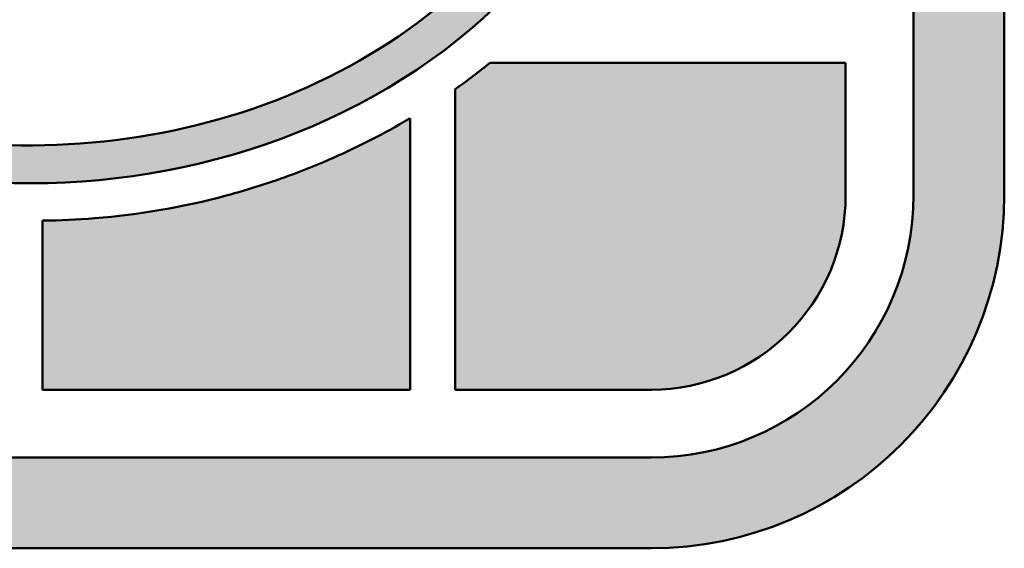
# Model space of a CAD drawing. Header units: inches. Extents: x 36 to 1719, y -84 to 1122.
# Tile 356 of 550: x 1389.33 to 1402.29, y 104.49 to 111.45. Entities that reach past the tile are written whole.
import ezdxf
from ezdxf.enums import TextEntityAlignment as Align

# ---------------------------------------------------------------- set-up
doc = ezdxf.new("R2010")
doc.units = ezdxf.units.IN
doc.header["$LTSCALE"] = 48
doc.header["$MEASUREMENT"] = 0
doc.layers.add('No Plot', color=7, linetype='Continuous', lineweight=25, plot=False)
doc.layers.add('Title (ANSI)', color=7, linetype='Continuous', lineweight=50)
doc.styles.get("Standard").update_dxf_attribs({"font": 'arial.ttf'})

# ---------------------------------------------------------------- blocks, each defined once
blk = doc.blocks.new('Title Blocks SB TITLE-KS')
at = {"lineweight": 25}
h = blk.add_hatch(color=256, dxfattribs=at)
edge = h.paths.add_edge_path()
edge.add_arc((48.40151870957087, 4.51475434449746), 0.09685193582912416, 0, 90)
edge.add_line((48.40151870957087, 4.611606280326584), (48.05526364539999, 4.611606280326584))
edge.add_arc((48.05526364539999, 4.51475434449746), 0.09685193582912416, 90, 180)
edge.add_line((47.95841170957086, 4.51475434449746), (47.95841170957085, 4.046202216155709))
edge.add_arc((48.05526364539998, 4.046202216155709), 0.09685193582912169, 180, 270)
edge.add_line((48.05526364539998, 3.949350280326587), (48.40151870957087, 3.949350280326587))
edge.add_arc((48.40151870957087, 4.046202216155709), 0.09685193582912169, 270, 360)
edge.add_line((48.49837064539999, 4.046202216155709), (48.49837064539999, 4.141587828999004))
edge.add_spline(control_points=[(48.49837064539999, 4.141587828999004), (48.49674123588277, 4.142162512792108), (48.49127247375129, 4.144234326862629), (48.48284872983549, 4.148197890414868), (48.47639118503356, 4.152135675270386), (48.47352409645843, 4.154046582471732)], knot_values=[0.3123668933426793, 0.3123668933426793, 0.3123668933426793, 0.3123668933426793, 0.3271695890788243, 0.362457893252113, 0.3919607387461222, 0.3919607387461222, 0.3919607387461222, 0.3919607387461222], degree=3, periodic=0)
edge.add_line((48.47352409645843, 4.154046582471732), (48.47352409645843, 4.046202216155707))
edge.add_arc((48.40151870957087, 4.046202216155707), 0.07200538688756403, -90, 0, ccw=False)
edge.add_line((48.40151870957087, 3.974196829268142), (48.05526364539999, 3.974196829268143))
edge.add_arc((48.05526364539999, 4.046202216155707), 0.07200538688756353, 180, 270, ccw=False)
edge.add_line((47.98325825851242, 4.046202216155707), (47.98325825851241, 4.514754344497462))
edge.add_arc((48.05526364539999, 4.514754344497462), 0.07200538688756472, 90, 180, ccw=False)
edge.add_line((48.05526364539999, 4.586759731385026), (48.40151870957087, 4.586759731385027))
edge.add_arc((48.40151870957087, 4.514754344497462), 0.07200538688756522, 0, 90, ccw=False)
edge.add_line((48.47352409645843, 4.514754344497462), (48.47352409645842, 4.394317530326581))
edge.add_line((48.47352409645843, 4.394317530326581), (48.49837064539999, 4.394317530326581))
edge.add_line((48.49837064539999, 4.394317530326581), (48.49837064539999, 4.514754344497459))
h = blk.add_hatch(color=256, dxfattribs=at)
edge = h.paths.add_edge_path(flags=0)
edge.add_line((48.12203232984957, 4.19792422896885), (48.07237283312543, 4.124677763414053))
edge.add_spline(control_points=[(48.07237283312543, 4.124677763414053), (48.08389312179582, 4.114359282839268), (48.09548218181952, 4.104968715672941), (48.13690336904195, 4.077860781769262), (48.17134712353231, 4.065442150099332), (48.24062919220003, 4.0571486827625), (48.27599599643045, 4.061759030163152), (48.33854585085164, 4.089840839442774), (48.36454405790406, 4.112935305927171), (48.39252985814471, 4.172570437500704), (48.39486209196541, 4.20835291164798), (48.37856456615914, 4.254278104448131), (48.36942254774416, 4.268176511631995), (48.34539830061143, 4.291678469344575), (48.33089450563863, 4.3010988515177), (48.29802154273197, 4.315908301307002), (48.2793471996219, 4.322218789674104), (48.25363411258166, 4.331817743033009), (48.24634366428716, 4.334542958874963), (48.23532956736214, 4.338844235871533), (48.2316196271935, 4.340331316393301), (48.22400414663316, 4.343524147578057), (48.22000717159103, 4.345140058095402), (48.21320914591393, 4.348821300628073), (48.21091018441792, 4.35019874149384), (48.20638407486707, 4.353429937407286), (48.20447086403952, 4.355050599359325), (48.20197228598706, 4.357241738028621), (48.20105639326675, 4.358082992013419), (48.19899528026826, 4.360145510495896), (48.19698832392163, 4.362384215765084), (48.19312222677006, 4.368599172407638), (48.19131228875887, 4.374053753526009), (48.18977312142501, 4.384550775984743), (48.19070549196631, 4.391965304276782), (48.19852012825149, 4.406274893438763), (48.2053834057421, 4.41189060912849), (48.21682146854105, 4.417624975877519), (48.22254251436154, 4.418834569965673), (48.23386422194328, 4.420832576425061), (48.24173978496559, 4.421632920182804), (48.26143970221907, 4.420545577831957), (48.27078517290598, 4.418169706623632), (48.29669913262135, 4.410116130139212), (48.31234503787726, 4.402127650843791), (48.33185781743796, 4.387354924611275), (48.33704662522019, 4.38273038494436), (48.34187494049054, 4.378085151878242)], knot_values=[-2.611226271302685, -2.611226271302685, -2.611226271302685, -2.611226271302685, -2.473136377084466, -2.473136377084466, -2.145660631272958, -2.145660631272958, -1.818184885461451, -1.818184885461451, -1.490709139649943, -1.490709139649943, -1.163233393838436, -1.163233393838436, -0.9947895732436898, -0.9947895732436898, -0.8263457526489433, -0.8263457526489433, -0.6579019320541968, -0.6579019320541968, -0.591755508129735, -0.591755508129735, -0.5586822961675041, -0.5586822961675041, -0.5256090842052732, -0.5256090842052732, -0.5103147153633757, -0.5103147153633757, -0.4950203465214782, -0.4950203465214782, -0.4873731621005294, -0.4873731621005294, -0.4797259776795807, -0.4797259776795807, -0.4672508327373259, -0.4672508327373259, -0.4398184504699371, -0.4398184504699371, -0.4123860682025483, -0.4123860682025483, -0.3799577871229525, -0.3799577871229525, -0.329556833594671, -0.329556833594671, -0.2534842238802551, -0.2534842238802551, -0.1267421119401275, -0.1267421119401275, -0.07348932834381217, -0.07348932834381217, -0.07348932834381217, -0.07348932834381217], degree=3, periodic=0)
edge.add_line((48.34187494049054, 4.378085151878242), (48.38437087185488, 4.447678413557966))
edge.add_spline(control_points=[(48.38437087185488, 4.447678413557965), (48.36984442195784, 4.460583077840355), (48.35491558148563, 4.470924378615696), (48.31602962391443, 4.489942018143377), (48.29255339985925, 4.496786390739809), (48.24439996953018, 4.502624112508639), (48.21997523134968, 4.5015072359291), (48.16495875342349, 4.48770360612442), (48.13462879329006, 4.470535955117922), (48.0974059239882, 4.422444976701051), (48.08875817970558, 4.390668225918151), (48.09405916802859, 4.326116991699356), (48.11237698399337, 4.296722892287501), (48.16204397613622, 4.263301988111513), (48.18842777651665, 4.254071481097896), (48.22453955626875, 4.241225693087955), (48.23339374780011, 4.238045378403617), (48.24908233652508, 4.231943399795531), (48.25609057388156, 4.229148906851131), (48.26707464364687, 4.223173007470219), (48.27011363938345, 4.221439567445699), (48.27824309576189, 4.215706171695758), (48.28290853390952, 4.211569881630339), (48.28979789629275, 4.199092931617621), (48.29086555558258, 4.192538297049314), (48.2906459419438, 4.177307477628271), (48.28580914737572, 4.166283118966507), (48.2731222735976, 4.153442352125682), (48.26581417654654, 4.149899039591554), (48.25259501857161, 4.145498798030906), (48.24635676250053, 4.144525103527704), (48.2263119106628, 4.143212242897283), (48.21313872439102, 4.145754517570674), (48.18202166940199, 4.155328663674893), (48.16451373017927, 4.163997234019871), (48.13859567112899, 4.182349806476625), (48.12987961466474, 4.190166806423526), (48.12203232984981, 4.197924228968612)], knot_values=[-2.555228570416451, -2.555228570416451, -2.555228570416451, -2.555228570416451, -2.376769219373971, -2.376769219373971, -2.149637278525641, -2.149637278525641, -1.922505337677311, -1.922505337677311, -1.607123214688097, -1.607123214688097, -1.303119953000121, -1.303119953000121, -0.9648440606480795, -0.9648440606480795, -0.7153041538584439, -0.7153041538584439, -0.6364525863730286, -0.6364525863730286, -0.5784688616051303, -0.5784688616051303, -0.5487394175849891, -0.5487394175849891, -0.5243886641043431, -0.5243886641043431, -0.5000379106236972, -0.5000379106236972, -0.4598585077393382, -0.4598585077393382, -0.4196791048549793, -0.4196791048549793, -0.3794997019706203, -0.3794997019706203, -0.2890265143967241, -0.2890265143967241, -0.136822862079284, -0.136822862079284, -0.04867258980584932, -0.04867258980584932, -0.04867258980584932, -0.04867258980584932], degree=3, periodic=0)
edge = h.paths.add_edge_path()
edge.add_spline(control_points=[(48.05877050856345, 4.123063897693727), (48.07641890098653, 4.106730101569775), (48.09428552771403, 4.092036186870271), (48.15847185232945, 4.056147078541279), (48.21024418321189, 4.044502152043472), (48.30856415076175, 4.058299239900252), (48.35636583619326, 4.084253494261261), (48.39309894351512, 4.145677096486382), (48.39985296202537, 4.168015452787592), (48.40219916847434, 4.213627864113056), (48.39794447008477, 4.236527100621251), (48.37731896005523, 4.276597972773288), (48.36105991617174, 4.292996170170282), (48.32242487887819, 4.318155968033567), (48.29987290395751, 4.325645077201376), (48.26890446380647, 4.337171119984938), (48.26093571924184, 4.340126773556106), (48.24479921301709, 4.346238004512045), (48.23696290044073, 4.349245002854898), (48.22465836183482, 4.354535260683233), (48.22048996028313, 4.356387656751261), (48.21433410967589, 4.360409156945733), (48.21255492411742, 4.361781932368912), (48.20944173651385, 4.364451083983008), (48.20837863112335, 4.365344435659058), (48.20454951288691, 4.369328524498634), (48.20202588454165, 4.373773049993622), (48.20045394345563, 4.381769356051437), (48.20060257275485, 4.385046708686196), (48.20341590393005, 4.395608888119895), (48.20845598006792, 4.401469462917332), (48.21976050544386, 4.407867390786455), (48.22522747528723, 4.408818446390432), (48.23771197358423, 4.410951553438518), (48.24619531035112, 4.41143760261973), (48.26434451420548, 4.408994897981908), (48.2739490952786, 4.406688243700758), (48.29761200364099, 4.398099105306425), (48.3107489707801, 4.390749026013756), (48.33042192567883, 4.375101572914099), (48.33723442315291, 4.368255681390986), (48.34385029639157, 4.36145440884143)], knot_values=[0.03753271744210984, 0.03753271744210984, 0.03753271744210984, 0.03753271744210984, 0.2457121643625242, 0.2457121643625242, 0.6937600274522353, 0.6937600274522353, 1.141807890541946, 1.141807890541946, 1.351168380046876, 1.351168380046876, 1.560528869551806, 1.560528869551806, 1.769889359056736, 1.769889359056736, 1.979249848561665, 1.979249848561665, 2.052495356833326, 2.052495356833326, 2.125740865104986, 2.125740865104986, 2.160647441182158, 2.160647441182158, 2.175364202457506, 2.175364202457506, 2.190080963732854, 2.190080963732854, 2.204797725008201, 2.204797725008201, 2.226855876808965, 2.226855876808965, 2.25865994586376, 2.25865994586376, 2.299207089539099, 2.299207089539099, 2.357341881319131, 2.357341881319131, 2.438938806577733, 2.438938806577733, 2.55698120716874, 2.55698120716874, 2.637490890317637, 2.637490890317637, 2.637490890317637, 2.637490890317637], degree=3, periodic=0)
edge.add_line((48.34385029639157, 4.36145440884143), (48.39765634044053, 4.449569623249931))
edge.add_spline(control_points=[(48.39765634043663, 4.449569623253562), (48.38524605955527, 4.461390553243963), (48.37272156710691, 4.471556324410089), (48.34147403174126, 4.48989645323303), (48.3236357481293, 4.497661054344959), (48.26483195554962, 4.514212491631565), (48.22114348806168, 4.515091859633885), (48.15045771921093, 4.491776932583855), (48.12137935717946, 4.473173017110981), (48.08531686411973, 4.420203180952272), (48.07760756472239, 4.386493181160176), (48.08465043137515, 4.327462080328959), (48.09672692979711, 4.302859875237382), (48.13206598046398, 4.268839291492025), (48.15171532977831, 4.257909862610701), (48.19505259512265, 4.240178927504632), (48.21725891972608, 4.233292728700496), (48.24820215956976, 4.221145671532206), (48.25622216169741, 4.217788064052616), (48.26788636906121, 4.210324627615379), (48.27184026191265, 4.208242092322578), (48.27986922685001, 4.196972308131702), (48.28078187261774, 4.190456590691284), (48.2798738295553, 4.179079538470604), (48.2769688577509, 4.172557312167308), (48.26952000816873, 4.16416237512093), (48.26481700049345, 4.16118899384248), (48.25583063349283, 4.157233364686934), (48.25128979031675, 4.156046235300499), (48.23436868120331, 4.153207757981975), (48.2219325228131, 4.154557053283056), (48.19928760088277, 4.160455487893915), (48.18885598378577, 4.164694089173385), (48.16147208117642, 4.177767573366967), (48.14515647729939, 4.189529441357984), (48.12777892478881, 4.206660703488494), (48.12415032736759, 4.210453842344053), (48.12057678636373, 4.214226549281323)], knot_values=[0.02352954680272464, 0.02352954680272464, 0.02352954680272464, 0.02352954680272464, 0.1734054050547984, 0.1734054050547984, 0.3468108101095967, 0.3468108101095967, 0.7210667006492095, 0.7210667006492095, 1.018589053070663, 1.018589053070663, 1.316111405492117, 1.316111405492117, 1.563749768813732, 1.563749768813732, 1.767977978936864, 1.767977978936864, 1.972206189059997, 1.972206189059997, 2.042371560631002, 2.042371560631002, 2.075170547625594, 2.075170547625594, 2.107969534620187, 2.107969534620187, 2.140768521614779, 2.140768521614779, 2.173567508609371, 2.173567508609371, 2.206366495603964, 2.206366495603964, 2.298331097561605, 2.298331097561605, 2.390295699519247, 2.390295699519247, 2.545872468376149, 2.545872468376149, 2.590392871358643, 2.590392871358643, 2.590392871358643, 2.590392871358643], degree=3, periodic=0)
edge.add_line((48.12057678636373, 4.214226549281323), (48.05877050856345, 4.123063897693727))
h = blk.add_hatch(color=256, dxfattribs=at)
edge = h.paths.add_edge_path()
edge.add_line((48.34784343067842, 3.99283078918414), (48.40151870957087, 3.99283078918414))
edge.add_arc((48.40151870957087, 4.04620221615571), 0.05337142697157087, 270, 360)
edge.add_line((48.45489013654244, 4.04620221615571), (48.45489013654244, 4.082502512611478))
edge.add_line((48.45489013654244, 4.082502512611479), (48.35737931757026, 4.082502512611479))
edge.add_spline(control_points=[(48.35737931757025, 4.082502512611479), (48.35429411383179, 4.079972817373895), (48.35110906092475, 4.077561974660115), (48.34784343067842, 4.075263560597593)], knot_values=[1.677895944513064, 1.677895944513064, 1.677895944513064, 1.677895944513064, 1.712032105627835, 1.712032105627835, 1.712032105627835, 1.712032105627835], degree=3, periodic=0)
edge.add_line((48.34784343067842, 4.075263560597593), (48.34784343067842, 3.99283078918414))
h = blk.add_hatch(color=256, dxfattribs=at)
edge = h.paths.add_edge_path()
edge.add_line((48.33542193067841, 3.99283078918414), (48.33542193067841, 4.067256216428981))
edge.add_spline(control_points=[(48.33542193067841, 4.067256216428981), (48.33527642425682, 4.067170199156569), (48.32848772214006, 4.063168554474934), (48.31795086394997, 4.057762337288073), (48.30116997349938, 4.050916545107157), (48.27961546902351, 4.044017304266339), (48.25637092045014, 4.039986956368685), (48.23939071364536, 4.039260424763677), (48.23459660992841, 4.039214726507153)], knot_values=[1.754156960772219, 1.754156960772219, 1.754156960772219, 1.754156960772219, 1.75560290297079, 1.821571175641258, 1.855531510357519, 1.910844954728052, 2.015322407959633, 2.056407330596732, 2.056407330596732, 2.056407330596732, 2.056407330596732], degree=3, periodic=0)
edge.add_line((48.23459660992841, 4.039214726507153), (48.23459660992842, 3.99283078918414))
edge.add_line((48.23459660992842, 3.99283078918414), (48.33542193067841, 3.99283078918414))
at = {"layer": 'No Plot', "color": 7, "linetype": 'Continuous', "lineweight": 25}
for p, q in [((48.47352409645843, 4.154046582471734), (48.47352409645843, 4.046202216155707)), ((48.49837064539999, 4.141587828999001), (48.49837064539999, 4.046202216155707)), ((48.35737931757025, 4.082502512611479), (48.45489013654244, 4.082502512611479)), ((48.45489013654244, 4.082502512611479), (48.45489013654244, 4.046202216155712)), ((48.34784343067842, 3.99283078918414), (48.34784343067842, 4.075263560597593)), ((48.33542193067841, 3.99283078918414), (48.33542193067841, 4.067256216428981)), ((48.23459660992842, 3.99283078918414), (48.23459660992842, 4.039214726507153)), ((48.23459660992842, 3.99283078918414), (48.33542193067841, 3.99283078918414)), ((48.40151870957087, 3.99283078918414), (48.34784343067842, 3.99283078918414)), ((48.40151870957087, 3.974196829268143), (48.05526364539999, 3.974196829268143)), ((48.40151870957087, 3.949350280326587), (48.05526364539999, 3.949350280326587))]:
    blk.add_line(p, q, dxfattribs=at)
for centre, radius in [((48.40151870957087, 4.046202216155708), 0.09685193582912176), ((48.40151870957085, 4.046202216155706), 0.07200538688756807), ((48.40151870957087, 4.046202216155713), 0.05337142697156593)]:
    blk.add_arc(centre, radius, 270, 0, dxfattribs=at)
for points, knots in [([(48.34187494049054, 4.378085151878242), (48.33704662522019, 4.382730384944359), (48.33185781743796, 4.387354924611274), (48.31234503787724, 4.402127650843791), (48.29669913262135, 4.410116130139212), (48.27078517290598, 4.418169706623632), (48.26143970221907, 4.420545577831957), (48.24173978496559, 4.421632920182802), (48.23386422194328, 4.420832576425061), (48.22254251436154, 4.418834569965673), (48.21682146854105, 4.417624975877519), (48.2053834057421, 4.41189060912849), (48.19852012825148, 4.406274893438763), (48.1907054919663, 4.391965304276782), (48.18977312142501, 4.384550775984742), (48.19131228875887, 4.374053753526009), (48.19312222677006, 4.368599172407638), (48.19698832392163, 4.362384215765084), (48.19899528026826, 4.360145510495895), (48.20105639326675, 4.358082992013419), (48.20197228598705, 4.357241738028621), (48.20447086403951, 4.355050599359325), (48.20638407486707, 4.353429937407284), (48.21091018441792, 4.35019874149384), (48.21320914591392, 4.348821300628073), (48.22000717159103, 4.345140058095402), (48.22400414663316, 4.343524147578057), (48.2316196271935, 4.340331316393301), (48.23532956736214, 4.338844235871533), (48.24634366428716, 4.334542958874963), (48.25363411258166, 4.331817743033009), (48.2793471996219, 4.322218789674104), (48.29802154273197, 4.315908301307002), (48.33089450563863, 4.3010988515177), (48.34539830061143, 4.291678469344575), (48.36942254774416, 4.268176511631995), (48.37856456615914, 4.254278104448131), (48.3948620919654, 4.20835291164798), (48.39252985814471, 4.172570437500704), (48.36454405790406, 4.112935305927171), (48.33854585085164, 4.089840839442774), (48.27599599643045, 4.061759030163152), (48.24062919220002, 4.0571486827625), (48.17134712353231, 4.065442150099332), (48.13690336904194, 4.077860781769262), (48.09548218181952, 4.104968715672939), (48.08389312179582, 4.114359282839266), (48.07237283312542, 4.124677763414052)], [0.07348932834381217, 0.07348932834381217, 0.07348932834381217, 0.07348932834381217, 0.1267421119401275, 0.1267421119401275, 0.2534842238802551, 0.2534842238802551, 0.329556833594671, 0.329556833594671, 0.3799577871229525, 0.3799577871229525, 0.4123860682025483, 0.4123860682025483, 0.4398184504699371, 0.4398184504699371, 0.4672508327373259, 0.4672508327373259, 0.4797259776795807, 0.4797259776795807, 0.4873731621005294, 0.4873731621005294, 0.4950203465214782, 0.4950203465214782, 0.5103147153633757, 0.5103147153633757, 0.5256090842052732, 0.5256090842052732, 0.5586822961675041, 0.5586822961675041, 0.591755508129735, 0.591755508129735, 0.6579019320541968, 0.6579019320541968, 0.8263457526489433, 0.8263457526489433, 0.9947895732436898, 0.9947895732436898, 1.163233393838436, 1.163233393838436, 1.490709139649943, 1.490709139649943, 1.818184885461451, 1.818184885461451, 2.145660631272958, 2.145660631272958, 2.473136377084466, 2.473136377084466, 2.611226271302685, 2.611226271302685, 2.611226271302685, 2.611226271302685]), ([(48.34385029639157, 4.361454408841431), (48.33723442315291, 4.368255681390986), (48.33042192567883, 4.375101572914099), (48.3107489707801, 4.390749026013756), (48.29761200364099, 4.398099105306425), (48.2739490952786, 4.406688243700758), (48.26434451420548, 4.408994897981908), (48.24619531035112, 4.41143760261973), (48.23771197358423, 4.410951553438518), (48.22522747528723, 4.408818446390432), (48.21976050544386, 4.407867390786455), (48.20845598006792, 4.401469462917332), (48.20341590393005, 4.395608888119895), (48.20060257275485, 4.385046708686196), (48.20045394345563, 4.381769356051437), (48.20202588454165, 4.373773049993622), (48.20454951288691, 4.369328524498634), (48.20837863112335, 4.365344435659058), (48.20944173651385, 4.364451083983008), (48.21255492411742, 4.361781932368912), (48.21433410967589, 4.360409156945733), (48.22048996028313, 4.356387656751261), (48.22465836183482, 4.354535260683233), (48.23696290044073, 4.349245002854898), (48.24479921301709, 4.346238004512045), (48.26093571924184, 4.340126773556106), (48.26890446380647, 4.337171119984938), (48.29987290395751, 4.325645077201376), (48.32242487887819, 4.318155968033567), (48.36105991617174, 4.292996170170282), (48.37731896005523, 4.276597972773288), (48.39794447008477, 4.236527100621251), (48.40219916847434, 4.213627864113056), (48.39985296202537, 4.168015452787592), (48.39309894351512, 4.145677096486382), (48.35636583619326, 4.084253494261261), (48.30856415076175, 4.058299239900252), (48.21024418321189, 4.044502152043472), (48.15847185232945, 4.056147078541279), (48.09428552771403, 4.092036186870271), (48.07641890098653, 4.106730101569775), (48.05877050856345, 4.123063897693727)], [0.03753271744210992, 0.03753271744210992, 0.03753271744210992, 0.03753271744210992, 0.1180424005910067, 0.1180424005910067, 0.2360848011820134, 0.2360848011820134, 0.317681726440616, 0.317681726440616, 0.3758165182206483, 0.3758165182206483, 0.4163636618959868, 0.4163636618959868, 0.4481677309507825, 0.4481677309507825, 0.4702258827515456, 0.4702258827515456, 0.4849426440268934, 0.4849426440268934, 0.4996594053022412, 0.4996594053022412, 0.5143761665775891, 0.5143761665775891, 0.5492827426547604, 0.5492827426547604, 0.6225282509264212, 0.6225282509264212, 0.6957737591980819, 0.6957737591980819, 0.9051342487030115, 0.9051342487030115, 1.114494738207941, 1.114494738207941, 1.323855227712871, 1.323855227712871, 1.5332157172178, 1.5332157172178, 1.981263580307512, 1.981263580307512, 2.429311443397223, 2.429311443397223, 2.637490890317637, 2.637490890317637, 2.637490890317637, 2.637490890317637]), ([(48.33542193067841, 4.067256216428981), (48.33527642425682, 4.067170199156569), (48.32848772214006, 4.063168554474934), (48.31795086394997, 4.057762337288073), (48.30116997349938, 4.050916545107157), (48.27961546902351, 4.044017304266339), (48.25637092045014, 4.039986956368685), (48.23939071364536, 4.039260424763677), (48.23459660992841, 4.039214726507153)], [1.754156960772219, 1.754156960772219, 1.754156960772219, 1.754156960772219, 1.75560290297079, 1.821571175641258, 1.855531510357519, 1.910844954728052, 2.015322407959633, 2.056407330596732, 2.056407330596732, 2.056407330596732, 2.056407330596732])]:
    blk.add_open_spline(points, degree=3, knots=knots, dxfattribs=at)
blk.add_open_spline([(48.35737931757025, 4.082502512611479), (48.35429411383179, 4.079972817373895), (48.35110906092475, 4.077561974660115), (48.34784343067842, 4.075263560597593)], degree=3, dxfattribs=at)
at = {"layer": 'Title (ANSI)'}
for p, q in [((48.47352409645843, 4.154046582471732), (48.47352409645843, 4.046202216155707)), ((48.49837064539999, 4.046202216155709), (48.49837064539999, 4.141587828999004)), ((48.45489013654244, 4.082502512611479), (48.35737931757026, 4.082502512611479)), ((48.45489013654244, 4.04620221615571), (48.45489013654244, 4.082502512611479)), ((48.34784343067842, 4.075263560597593), (48.34784343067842, 3.99283078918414)), ((48.33542193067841, 3.99283078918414), (48.33542193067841, 4.067256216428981)), ((48.23459660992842, 4.039214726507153), (48.23459660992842, 3.99283078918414)), ((48.23459660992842, 3.99283078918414), (48.33542193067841, 3.99283078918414)), ((48.34784343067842, 3.99283078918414), (48.40151870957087, 3.99283078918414)), ((48.40151870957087, 3.974196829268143), (48.05526364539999, 3.974196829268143)), ((48.05526364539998, 3.949350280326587), (48.40151870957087, 3.949350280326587))]:
    blk.add_line(p, q, dxfattribs=at)
for centre, radius in [((48.40151870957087, 4.046202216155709), 0.09685193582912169), ((48.40151870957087, 4.046202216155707), 0.07200538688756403), ((48.40151870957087, 4.04620221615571), 0.05337142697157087)]:
    blk.add_arc(centre, radius, 270, 0, dxfattribs=at)
for points, knots in [([(48.34187494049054, 4.378085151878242), (48.33704662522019, 4.38273038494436), (48.33185781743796, 4.387354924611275), (48.31234503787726, 4.402127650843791), (48.29669913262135, 4.410116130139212), (48.27078517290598, 4.418169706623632), (48.26143970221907, 4.420545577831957), (48.24173978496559, 4.421632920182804), (48.23386422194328, 4.420832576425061), (48.22254251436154, 4.418834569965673), (48.21682146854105, 4.417624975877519), (48.2053834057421, 4.41189060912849), (48.19852012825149, 4.406274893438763), (48.19070549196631, 4.391965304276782), (48.18977312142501, 4.384550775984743), (48.19131228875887, 4.374053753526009), (48.19312222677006, 4.368599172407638), (48.19698832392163, 4.362384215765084), (48.19899528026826, 4.360145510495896), (48.20105639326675, 4.358082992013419), (48.20197228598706, 4.357241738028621), (48.20447086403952, 4.355050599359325), (48.20638407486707, 4.353429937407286), (48.21091018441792, 4.35019874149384), (48.21320914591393, 4.348821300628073), (48.22000717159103, 4.345140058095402), (48.22400414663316, 4.343524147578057), (48.2316196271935, 4.340331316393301), (48.23532956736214, 4.338844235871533), (48.24634366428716, 4.334542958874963), (48.25363411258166, 4.331817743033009), (48.2793471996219, 4.322218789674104), (48.29802154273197, 4.315908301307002), (48.33089450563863, 4.3010988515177), (48.34539830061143, 4.291678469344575), (48.36942254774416, 4.268176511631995), (48.37856456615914, 4.254278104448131), (48.39486209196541, 4.20835291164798), (48.39252985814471, 4.172570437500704), (48.36454405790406, 4.112935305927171), (48.33854585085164, 4.089840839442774), (48.27599599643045, 4.061759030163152), (48.24062919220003, 4.0571486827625), (48.17134712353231, 4.065442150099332), (48.13690336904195, 4.077860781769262), (48.09548218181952, 4.104968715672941), (48.08389312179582, 4.114359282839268), (48.07237283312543, 4.124677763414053)], [0.07348932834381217, 0.07348932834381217, 0.07348932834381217, 0.07348932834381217, 0.1267421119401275, 0.1267421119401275, 0.2534842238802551, 0.2534842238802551, 0.329556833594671, 0.329556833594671, 0.3799577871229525, 0.3799577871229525, 0.4123860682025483, 0.4123860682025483, 0.4398184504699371, 0.4398184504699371, 0.4672508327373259, 0.4672508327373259, 0.4797259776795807, 0.4797259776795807, 0.4873731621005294, 0.4873731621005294, 0.4950203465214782, 0.4950203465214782, 0.5103147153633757, 0.5103147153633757, 0.5256090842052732, 0.5256090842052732, 0.5586822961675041, 0.5586822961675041, 0.591755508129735, 0.591755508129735, 0.6579019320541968, 0.6579019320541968, 0.8263457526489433, 0.8263457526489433, 0.9947895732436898, 0.9947895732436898, 1.163233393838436, 1.163233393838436, 1.490709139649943, 1.490709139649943, 1.818184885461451, 1.818184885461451, 2.145660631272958, 2.145660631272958, 2.473136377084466, 2.473136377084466, 2.611226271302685, 2.611226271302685, 2.611226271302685, 2.611226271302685]), ([(48.05877050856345, 4.123063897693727), (48.07641890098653, 4.106730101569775), (48.09428552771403, 4.092036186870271), (48.15847185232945, 4.056147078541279), (48.21024418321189, 4.044502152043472), (48.30856415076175, 4.058299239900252), (48.35636583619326, 4.084253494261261), (48.39309894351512, 4.145677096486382), (48.39985296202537, 4.168015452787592), (48.40219916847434, 4.213627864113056), (48.39794447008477, 4.236527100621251), (48.37731896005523, 4.276597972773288), (48.36105991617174, 4.292996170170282), (48.32242487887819, 4.318155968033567), (48.29987290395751, 4.325645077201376), (48.26890446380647, 4.337171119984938), (48.26093571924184, 4.340126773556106), (48.24479921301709, 4.346238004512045), (48.23696290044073, 4.349245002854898), (48.22465836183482, 4.354535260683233), (48.22048996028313, 4.356387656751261), (48.21433410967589, 4.360409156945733), (48.21255492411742, 4.361781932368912), (48.20944173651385, 4.364451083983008), (48.20837863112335, 4.365344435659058), (48.20454951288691, 4.369328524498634), (48.20202588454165, 4.373773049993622), (48.20045394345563, 4.381769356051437), (48.20060257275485, 4.385046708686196), (48.20341590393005, 4.395608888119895), (48.20845598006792, 4.401469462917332), (48.21976050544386, 4.407867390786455), (48.22522747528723, 4.408818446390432), (48.23771197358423, 4.410951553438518), (48.24619531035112, 4.41143760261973), (48.26434451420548, 4.408994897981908), (48.2739490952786, 4.406688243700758), (48.29761200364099, 4.398099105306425), (48.3107489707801, 4.390749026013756), (48.33042192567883, 4.375101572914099), (48.33723442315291, 4.368255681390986), (48.34385029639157, 4.36145440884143)], [0.03753271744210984, 0.03753271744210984, 0.03753271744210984, 0.03753271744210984, 0.2457121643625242, 0.2457121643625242, 0.6937600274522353, 0.6937600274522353, 1.141807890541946, 1.141807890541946, 1.351168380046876, 1.351168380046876, 1.560528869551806, 1.560528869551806, 1.769889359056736, 1.769889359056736, 1.979249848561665, 1.979249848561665, 2.052495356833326, 2.052495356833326, 2.125740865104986, 2.125740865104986, 2.160647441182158, 2.160647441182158, 2.175364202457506, 2.175364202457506, 2.190080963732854, 2.190080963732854, 2.204797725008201, 2.204797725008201, 2.226855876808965, 2.226855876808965, 2.25865994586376, 2.25865994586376, 2.299207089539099, 2.299207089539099, 2.357341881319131, 2.357341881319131, 2.438938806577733, 2.438938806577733, 2.55698120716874, 2.55698120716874, 2.637490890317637, 2.637490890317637, 2.637490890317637, 2.637490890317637]), ([(48.33542193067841, 4.067256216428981), (48.33527642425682, 4.067170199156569), (48.32848772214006, 4.063168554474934), (48.31795086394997, 4.057762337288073), (48.30116997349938, 4.050916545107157), (48.27961546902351, 4.044017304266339), (48.25637092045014, 4.039986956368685), (48.23939071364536, 4.039260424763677), (48.23459660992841, 4.039214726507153)], [1.754156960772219, 1.754156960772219, 1.754156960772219, 1.754156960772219, 1.75560290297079, 1.821571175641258, 1.855531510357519, 1.910844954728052, 2.015322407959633, 2.056407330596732, 2.056407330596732, 2.056407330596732, 2.056407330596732])]:
    blk.add_open_spline(points, degree=3, knots=knots, dxfattribs=at)
blk.add_open_spline([(48.35737931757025, 4.082502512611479), (48.35429411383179, 4.079972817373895), (48.35110906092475, 4.077561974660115), (48.34784343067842, 4.075263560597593)], degree=3, dxfattribs=at)
at = {"layer": 'Title (ANSI)', "lineweight": 30, "flags": 63}
for tag, p in [('REV._1_#', (41.28392944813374, 4.366243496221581)), ('REV_#1_DATE', (46.03392944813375, 4.366243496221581)), ('REV_#1_DRAWN', (46.53392944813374, 4.366243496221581)), ('REV_#1_APPR', (47.03392944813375, 4.366243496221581)), ('REV_#1_P.M.', (47.53392944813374, 4.366243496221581)), ('REV._2__#', (41.28392944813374, 4.178743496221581)), ('REV_#2_DATE', (46.03392944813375, 4.178743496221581)), ('REV_#2_DRAWN', (46.53392944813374, 4.178743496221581)), ('REV_#2_APPR', (47.03392944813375, 4.178743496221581)), ('REV_#2_P.M.', (47.53392944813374, 4.178743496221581)), ('REV._3_#', (41.28392944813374, 3.991243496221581)), ('REV_#3_DATE', (46.03392944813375, 3.991243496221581)), ('REV_#3_DRAWN', (46.53392944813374, 3.991243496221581)), ('REV_#3_APPR', (47.03392944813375, 3.991243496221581)), ('REV_#3_P.M.', (47.53392944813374, 3.991243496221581)), ('REV._4_#', (41.28392944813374, 3.803743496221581)), ('REV_#4_DATE', (46.03392944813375, 3.803743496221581)), ('REV_#4_DRAWN', (46.53392944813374, 3.803743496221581)), ('REV_#4_APPR', (47.03392944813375, 3.803743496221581)), ('REV_#4_P.M.', (47.53392944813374, 3.803743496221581)), ('REV._5_#', (41.28392944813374, 3.616243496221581)), ('REV_#5_DATE', (46.03392944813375, 3.616243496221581)), ('REV_#5_DRAWN', (46.53392944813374, 3.616243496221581)), ('REV_#5_APPR', (47.03392944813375, 3.616243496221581)), ('REV_#5_P.M.', (47.53392944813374, 3.616243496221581)), ('REV._6_#', (41.28392944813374, 3.428743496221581)), ('REV_#6_DATE', (46.03392944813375, 3.428743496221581)), ('REV_#6_DRAWN', (46.53392944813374, 3.428743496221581)), ('REV_#6_APPR', (47.03392944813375, 3.428743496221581)), ('REV_#6_P.M.', (47.53392944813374, 3.428743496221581))]:
    blk.add_attdef(tag, text='', height=0.0799999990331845, dxfattribs=at).set_placement(p, align=Align.MIDDLE_CENTER)
for tag, p in [('REVISION_#1_DESCRIPTION', (41.56392944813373, 4.366243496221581)), ('REVISION_#2_DESCRIPTION', (41.56392944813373, 4.178743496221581)), ('REVISION_#3_DESCRIPTION', (41.56392944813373, 3.991243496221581)), ('REVISION_#4_DESCRIPTION', (41.56392944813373, 3.803743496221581)), ('REVISION_#5_DESCRIPTION', (41.56392944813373, 3.616243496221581)), ('REVISION_#6_DESCRIPTION', (41.56392944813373, 3.428743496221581))]:
    blk.add_attdef(tag, text='', height=0.0799999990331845, dxfattribs=at).set_placement(p, align=Align.MIDDLE_LEFT)
for tag, height, p in [('DRAWING_NAME', 0.1249999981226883, (51.90892944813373, 3.679993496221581)), ('DRAWING_REV_#', 0.187999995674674, (54.28392944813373, 2.792493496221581))]:
    blk.add_attdef(tag, text='', height=height, dxfattribs=at).set_placement(p, align=Align.TOP_CENTER)
for tag, height, p in [('SCALE', 0.1000000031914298, (53.18892944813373, 2.867493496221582)), ('CONTRACTOR', 0.1249999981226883, (49.31392944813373, 3.242493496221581)), ('PROJECT', 0.1249999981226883, (51.93892944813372, 3.242493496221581)), ('DRAWN_BY_DATE', 0.1000000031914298, (49.31392944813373, 2.55499349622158)), ('DRAWN_BY_INITIAL', 0.1000000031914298, (49.31392944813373, 2.867493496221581)), ('MODEL_NUMBER', 0.1000000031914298, (51.93892944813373, 2.867493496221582)), ('APPROVED_BY_INITIAL', 0.1000000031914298, (50.18892944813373, 2.867493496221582)), ('PROJECT_MANAGER_INITIAL', 0.1000000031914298, (51.06392944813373, 2.867493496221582)), ('APPROVED_BY_DATE', 0.1000000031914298, (50.18892944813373, 2.55499349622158)), ('PROJECT_MANAGER_DATE', 0.1000000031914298, (51.06392944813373, 2.55499349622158)), ('DRAWING_NUMBER', 0.1000000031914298, (51.93892944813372, 2.554993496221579)), ('SIZE', 0.1000000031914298, (53.18892944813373, 2.554993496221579))]:
    blk.add_attdef(tag, text='', height=height, dxfattribs=at).set_placement(p, align=Align.TOP_LEFT)

msp = doc.modelspace()

# ---------------------------------------------------------------- block references
at = {"xscale": 48, "yscale": 48, "zscale": 48}
msp.add_blockref('Title Blocks SB TITLE-KS', (-925.6286135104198, -85.07968781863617), dxfattribs=at)

doc.saveas('drawing.dxf')
